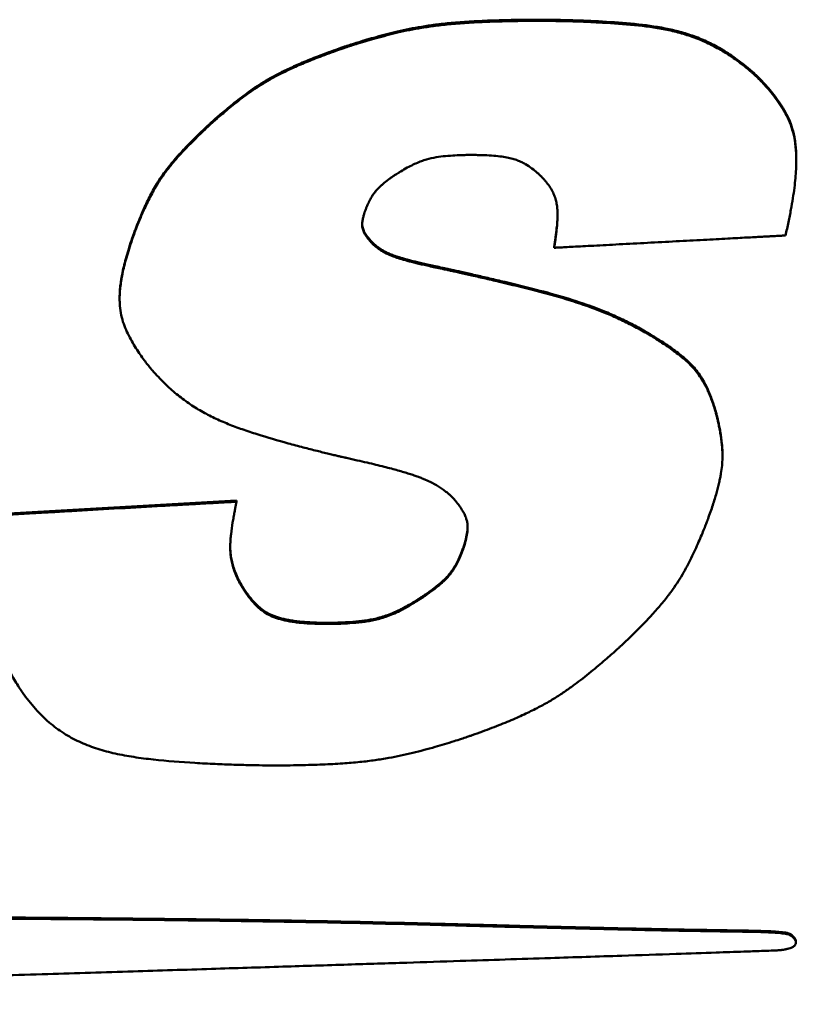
# Model space of a CAD drawing. Header units: inches. Extents: x 0.8 to 75.7, y -7.8 to 49.3.
# Tile 296 of 339: x 64.799 to 65.326, y 23.572 to 24.239. Entities that reach past the tile are written whole.
import ezdxf

# ---------------------------------------------------------------- set-up
doc = ezdxf.new("R2010")
doc.units = ezdxf.units.IN
doc.header["$MEASUREMENT"] = 0
doc.layers.add('Visible Edges(ROSSANSI)', color=7, linetype='Continuous', lineweight=50)
doc.layers.add('Visible Tangent Edges(ROSSANSI)', color=7, linetype='Continuous', lineweight=50)

msp = doc.modelspace()

# ---------------------------------------------------------------- linework, layer by layer
at = {"layer": 'Visible Edges(ROSSANSI)'}
for p, q in [((65.29535, 24.20408), (65.29535, 24.2033)), ((65.32564, 24.14434), (65.32564, 24.14356)), ((65.03741, 24.08874), (65.03741, 24.08797)), ((65.16146, 24.08508), (65.16146, 24.0843)), ((64.86682, 24.05037), (64.86682, 24.04959)), ((65.27559, 23.94408), (65.27559, 23.9433)), ((64.78757, 23.904), (64.94612, 23.91299)), ((64.94612, 23.91299), (64.94612, 23.91221)), ((64.94729, 23.85973), (64.94729, 23.85895)), ((65.31927, 23.61998), (65.31927, 23.6192)), ((65.32536, 23.61415), (65.32536, 23.61337))]:
    msp.add_line(p, q, dxfattribs=at)
for points, knots in [([(65.01678, 24.21973), (65.01705, 24.21982), (65.0181, 24.22019), (65.02037, 24.22095), (65.02396, 24.22213), (65.03086, 24.22431), (65.0414, 24.22741), (65.05576, 24.23113), (65.06922, 24.23388), (65.08132, 24.23563), (65.09205, 24.23679), (65.10439, 24.23771), (65.1187, 24.23838), (65.13533, 24.23879), (65.14773, 24.23889), (65.15603, 24.23886), (65.16009, 24.23882), (65.16641, 24.23872), (65.17452, 24.23851), (65.18399, 24.23817), (65.19799, 24.23749), (65.21573, 24.23621), (65.23328, 24.23393), (65.24669, 24.23084), (65.25649, 24.22774), (65.26621, 24.22367), (65.27594, 24.21844), (65.28581, 24.21193), (65.29207, 24.20678), (65.29535, 24.20408)], [0, 0, 0, 0, 0.00222, 0.0085271, 0.0183926, 0.0312895, 0.064078, 0.1027258, 0.1449733, 0.1689678, 0.1960796, 0.2272227, 0.2633114, 0.3052566, 0.3539654, 0.3577906, 0.3684965, 0.3849297, 0.4059383, 0.4303728, 0.4570866, 0.5127911, 0.5659822, 0.5918785, 0.6179587, 0.6448261, 0.6731585, 0.7036797, 0.7371276, 0.7371276, 0.7371276, 0.7371276]), ([(65.29535, 24.2033), (65.29207, 24.206), (65.28581, 24.21115), (65.27594, 24.21766), (65.26621, 24.22289), (65.25649, 24.22696), (65.24669, 24.23006), (65.23328, 24.23315), (65.21573, 24.23543), (65.19799, 24.23671), (65.18399, 24.23739), (65.17452, 24.23773), (65.16641, 24.23794), (65.16009, 24.23804), (65.15603, 24.23808), (65.14773, 24.23811), (65.13533, 24.23801), (65.1187, 24.2376), (65.10439, 24.23693), (65.09205, 24.23601), (65.08132, 24.23485), (65.06922, 24.2331), (65.05576, 24.23035), (65.0414, 24.22663), (65.03086, 24.22353), (65.02396, 24.22135), (65.02037, 24.22017), (65.0181, 24.21941), (65.01705, 24.21904), (65.01678, 24.21895)], [-0.7371276, -0.7371276, -0.7371276, -0.7371276, -0.7036797, -0.6731585, -0.6448261, -0.6179587, -0.5918785, -0.5659822, -0.5127911, -0.4570866, -0.4303728, -0.4059383, -0.3849297, -0.3684965, -0.3577906, -0.3539654, -0.3052566, -0.2633114, -0.2272227, -0.1960796, -0.1689678, -0.1449733, -0.1027258, -0.064078, -0.0312895, -0.0183926, -0.0085271, -0.00222, 0, 0, 0, 0]), ([(64.92667, 24.16714), (64.92672, 24.16718), (64.92689, 24.16734), (64.92729, 24.16771), (64.92794, 24.1683), (64.92924, 24.16949), (64.93139, 24.17141), (64.9345, 24.17413), (64.93825, 24.17733), (64.9441, 24.18216), (64.95044, 24.18712), (64.95727, 24.19202), (64.96287, 24.1957), (64.96909, 24.19939), (64.97615, 24.20314), (64.9827, 24.20626), (64.98852, 24.20884), (64.99338, 24.21089), (64.99863, 24.213), (65.00428, 24.21518), (65.01037, 24.21745), (65.01459, 24.21895), (65.01678, 24.21973)], [0, 0, 0, 0, 0.0004954, 0.0019398, 0.0042707, 0.0074257, 0.0159577, 0.0270374, 0.0401676, 0.0548533, 0.0869258, 0.1035214, 0.1207984, 0.1393648, 0.1598465, 0.1828794, 0.1955528, 0.2091034, 0.2236108, 0.2391541, 0.2558122, 0.2736639, 0.2736639, 0.2736639, 0.2736639]), ([(65.01678, 24.21895), (65.01459, 24.21817), (65.01037, 24.21667), (65.00428, 24.2144), (64.99863, 24.21222), (64.99338, 24.21011), (64.98852, 24.20806), (64.9827, 24.20548), (64.97615, 24.20236), (64.96909, 24.19861), (64.96287, 24.19492), (64.95727, 24.19124), (64.95044, 24.18634), (64.9441, 24.18138), (64.93825, 24.17655), (64.9345, 24.17335), (64.93139, 24.17063), (64.92924, 24.16871), (64.92794, 24.16752), (64.92729, 24.16693), (64.92689, 24.16657), (64.92672, 24.1664), (64.92667, 24.16636)], [-0.2736639, -0.2736639, -0.2736639, -0.2736639, -0.2558122, -0.2391541, -0.2236108, -0.2091034, -0.1955528, -0.1828794, -0.1598465, -0.1393648, -0.1207984, -0.1035214, -0.0869258, -0.0548533, -0.0401676, -0.0270374, -0.0159577, -0.0074257, -0.0042707, -0.0019398, -0.0004954, 0, 0, 0, 0]), ([(65.29535, 24.20408), (65.2954, 24.20404), (65.2956, 24.20387), (65.29636, 24.20319), (65.2979, 24.20176), (65.30033, 24.1994), (65.30339, 24.19623), (65.30685, 24.19236), (65.31052, 24.18788), (65.31417, 24.18289), (65.31762, 24.17746), (65.32069, 24.17154), (65.32317, 24.1649), (65.32455, 24.15874), (65.32526, 24.15327), (65.32558, 24.14884), (65.32564, 24.14582), (65.32564, 24.14434)], [0, 0, 0, 0, 0.0005374, 0.0021014, 0.0080224, 0.0171944, 0.0290586, 0.043069, 0.0586985, 0.0754456, 0.0928471, 0.1106916, 0.1296659, 0.1508132, 0.1625631, 0.1752897, 0.1875364, 0.1875364, 0.1875364, 0.1875364]), ([(65.31833, 24.09263), (65.31901, 24.09566), (65.32032, 24.10149), (65.32199, 24.10991), (65.32333, 24.11766), (65.32435, 24.12479), (65.32508, 24.13133), (65.32551, 24.13733), (65.32568, 24.14282), (65.32559, 24.14786), (65.32526, 24.15249), (65.32455, 24.15796), (65.32317, 24.16412), (65.32069, 24.17076), (65.31762, 24.17668), (65.31417, 24.18211), (65.31052, 24.1871), (65.30685, 24.19158), (65.30339, 24.19545), (65.30033, 24.19862), (65.2979, 24.20098), (65.29636, 24.20241), (65.2956, 24.20309), (65.2954, 24.20326), (65.29535, 24.2033)], [-0.3294878, -0.3294878, -0.3294878, -0.3294878, -0.3038266, -0.2802596, -0.2586545, -0.2388773, -0.2207918, -0.2042597, -0.1891401, -0.1752897, -0.1625631, -0.1508132, -0.1296659, -0.1106916, -0.0928471, -0.0754456, -0.0586985, -0.043069, -0.0290586, -0.0171944, -0.0080224, -0.0021014, -0.0005374, 0, 0, 0, 0]), ([(64.87723, 24.09607), (64.87725, 24.09612), (64.87732, 24.09631), (64.87759, 24.09702), (64.87816, 24.09851), (64.87911, 24.10093), (64.88039, 24.10406), (64.88197, 24.10777), (64.88451, 24.11345), (64.88739, 24.11939), (64.89071, 24.12546), (64.89358, 24.13019), (64.89697, 24.13514), (64.90102, 24.14043), (64.90494, 24.14507), (64.90853, 24.14904), (64.91156, 24.15229), (64.91489, 24.15571), (64.91851, 24.15934), (64.92246, 24.16318), (64.92524, 24.16579), (64.92667, 24.16714)], [0, 0, 0, 0, 0.0004186, 0.0016394, 0.0062774, 0.0134949, 0.0228737, 0.0339971, 0.0464508, 0.0737051, 0.0878505, 0.1026241, 0.1185641, 0.1362257, 0.1561732, 0.1671819, 0.1789744, 0.1916211, 0.2051924, 0.2197579, 0.2353874, 0.2353874, 0.2353874, 0.2353874]), ([(64.92667, 24.16636), (64.92524, 24.16501), (64.92246, 24.1624), (64.91851, 24.15856), (64.91489, 24.15493), (64.91156, 24.15151), (64.90853, 24.14826), (64.90494, 24.14429), (64.90102, 24.13965), (64.89697, 24.13436), (64.89358, 24.12941), (64.89071, 24.12468), (64.88739, 24.11861), (64.88451, 24.11267), (64.88197, 24.10699), (64.88039, 24.10328), (64.87911, 24.10015), (64.87816, 24.09773), (64.87759, 24.09624), (64.87732, 24.09553), (64.87725, 24.09534), (64.87723, 24.09529)], [-0.2353874, -0.2353874, -0.2353874, -0.2353874, -0.2197579, -0.2051924, -0.1916211, -0.1789744, -0.1671819, -0.1561732, -0.1362257, -0.1185641, -0.1026241, -0.0878505, -0.0737051, -0.0464508, -0.0339971, -0.0228737, -0.0134949, -0.0062774, -0.0016394, -0.0004186, 0, 0, 0, 0]), ([(65.05743, 24.13606), (65.05889, 24.13692), (65.06166, 24.13855), (65.06574, 24.14064), (65.06953, 24.14231), (65.07412, 24.14401), (65.07965, 24.14545), (65.08621, 24.14635), (65.09247, 24.14684), (65.09737, 24.14707), (65.10072, 24.14717), (65.10252, 24.1472), (65.10367, 24.14722), (65.1056, 24.14722), (65.1084, 24.1472), (65.1133, 24.14709), (65.11871, 24.14684), (65.12441, 24.14632), (65.12918, 24.1456), (65.13317, 24.1447), (65.13653, 24.14362), (65.13942, 24.14239), (65.14273, 24.1406), (65.14627, 24.13824), (65.14929, 24.13581), (65.1512, 24.13411), (65.15218, 24.13319), (65.15279, 24.13259), (65.15306, 24.13231), (65.15314, 24.13224)], [-0.2610201, -0.2610201, -0.2610201, -0.2610201, -0.2478056, -0.2360298, -0.2254446, -0.2158, -0.1983615, -0.1818525, -0.1653107, -0.1504802, -0.1444641, -0.1397876, -0.1367567, -0.1356782, -0.1251303, -0.1154196, -0.0983021, -0.0839012, -0.0717836, -0.0615071, -0.0526242, -0.0446951, -0.0373067, -0.0233738, -0.0114787, -0.0067674, -0.0031468, -0.0008217, 0, 0, 0, 0]), ([(65.03315, 24.10894), (65.03339, 24.10958), (65.03385, 24.11083), (65.03459, 24.11262), (65.03533, 24.11429), (65.0363, 24.1163), (65.03754, 24.11856), (65.03912, 24.12099), (65.04077, 24.1231), (65.04249, 24.12497), (65.04428, 24.12667), (65.04678, 24.12876), (65.04936, 24.1307), (65.05191, 24.13248), (65.05362, 24.13364), (65.0551, 24.1346), (65.05614, 24.13526), (65.05679, 24.13567), (65.05711, 24.13587), (65.05732, 24.13599), (65.05741, 24.13605), (65.05743, 24.13606)], [-0.09937723, -0.09937723, -0.09937723, -0.09937723, -0.09374814, -0.08846571, -0.08350329, -0.07883393, -0.07026667, -0.06254341, -0.05544587, -0.04876306, -0.04229798, -0.03587215, -0.02300995, -0.01696617, -0.01149126, -0.00682038, -0.00318995, -0.001839, -0.00083719, -0.00021426, 0, 0, 0, 0]), ([(65.15314, 24.13224), (65.1537, 24.13162), (65.1548, 24.13044), (65.15675, 24.12808), (65.15881, 24.12521), (65.16074, 24.12177), (65.16212, 24.11839), (65.16303, 24.11503), (65.16355, 24.11166), (65.16375, 24.10824), (65.16371, 24.10353), (65.16337, 24.09882), (65.16289, 24.09423), (65.1625, 24.09113), (65.16217, 24.0888), (65.16193, 24.0872), (65.16178, 24.08623), (65.16166, 24.08545), (65.16156, 24.08487), (65.1615, 24.08451), (65.16147, 24.08434), (65.16146, 24.0843)], [-0.1394473, -0.1394473, -0.1394473, -0.1394473, -0.1327961, -0.1265197, -0.1149395, -0.1043858, -0.0945407, -0.085103, -0.0758053, -0.0664252, -0.0567868, -0.0368877, -0.027339, -0.0186011, -0.011085, -0.007914, -0.0052033, -0.0030047, -0.00137, -0.0003512, 0, 0, 0, 0]), ([(65.03741, 24.08797), (65.03708, 24.08834), (65.03643, 24.08906), (65.03553, 24.09014), (65.03474, 24.09116), (65.03404, 24.09213), (65.03344, 24.09305), (65.03293, 24.09394), (65.0325, 24.09478), (65.03204, 24.09583), (65.03162, 24.09709), (65.03136, 24.09856), (65.03129, 24.09998), (65.03137, 24.10137), (65.03155, 24.10274), (65.0318, 24.10408), (65.03208, 24.10534), (65.03238, 24.10648), (65.03266, 24.10744), (65.03287, 24.10811), (65.03301, 24.10853), (65.03308, 24.10874), (65.03313, 24.10886), (65.03315, 24.10892), (65.03315, 24.10894)], [-0.06261356, -0.06261356, -0.06261356, -0.06261356, -0.05857807, -0.05484495, -0.05139216, -0.04819716, -0.04523685, -0.04248765, -0.03992548, -0.03752598, -0.03311942, -0.02907513, -0.02521944, -0.02140711, -0.01756068, -0.01376982, -0.01016933, -0.00689886, -0.00410116, -0.00192109, -0.00110833, -0.00050492, -0.00012932, 0, 0, 0, 0]), ([(65.16146, 24.08508), (65.16147, 24.08512), (65.1615, 24.08529), (65.16156, 24.08565), (65.16166, 24.08623), (65.16178, 24.08701), (65.16193, 24.08798), (65.16217, 24.08958), (65.1625, 24.09191), (65.16289, 24.09501), (65.16337, 24.0996), (65.16367, 24.10372), (65.16372, 24.10669), (65.16373, 24.10725)], [0, 0, 0, 0, 0.00035116, 0.00137003, 0.0030047, 0.00520329, 0.00791397, 0.01108498, 0.01860114, 0.02733904, 0.03688772, 0.05678676, 0.06146104, 0.06146104, 0.06146104, 0.06146104]), ([(65.03132, 24.10029), (65.03133, 24.09998), (65.03139, 24.09918), (65.03162, 24.09787), (65.03204, 24.09661), (65.0325, 24.09556), (65.03293, 24.09472), (65.03344, 24.09383), (65.03404, 24.09291), (65.03474, 24.09194), (65.03553, 24.09092), (65.03643, 24.08984), (65.03708, 24.08912), (65.03741, 24.08874)], [0.02651484, 0.02651484, 0.02651484, 0.02651484, 0.02907513, 0.03311942, 0.03752598, 0.03992548, 0.04248765, 0.04523685, 0.04819716, 0.05139216, 0.05484495, 0.05857807, 0.06261356, 0.06261356, 0.06261356, 0.06261356]), ([(64.87723, 24.09529), (64.87641, 24.09299), (64.87484, 24.08858), (64.87277, 24.08217), (64.87103, 24.07622), (64.86962, 24.07071), (64.86851, 24.0656), (64.86769, 24.06086), (64.86714, 24.05647), (64.86685, 24.05239), (64.86679, 24.04859), (64.86701, 24.044), (64.86778, 24.0387), (64.86945, 24.03282), (64.87169, 24.0274), (64.87428, 24.02228), (64.87709, 24.01746), (64.87995, 24.01306), (64.88268, 24.00918), (64.88511, 24.00596), (64.88705, 24.00352), (64.88828, 24.00203), (64.88889, 24.00132), (64.88905, 24.00113), (64.8891, 24.00109)], [-0.2773379, -0.2773379, -0.2773379, -0.2773379, -0.2573401, -0.238917, -0.221964, -0.206375, -0.192042, -0.1788548, -0.1667011, -0.1554668, -0.1450363, -0.1352937, -0.1174219, -0.1009634, -0.085141, -0.0694764, -0.0542406, -0.0399109, -0.0269911, -0.0160025, -0.0074786, -0.0019617, -0.000502, 0, 0, 0, 0]), ([(64.86682, 24.05037), (64.86682, 24.05127), (64.86687, 24.05353), (64.86714, 24.05725), (64.86769, 24.06164), (64.86851, 24.06638), (64.86962, 24.07149), (64.87103, 24.077), (64.87277, 24.08295), (64.87484, 24.08936), (64.87641, 24.09377), (64.87723, 24.09607)], [0.1480299, 0.1480299, 0.1480299, 0.1480299, 0.1554668, 0.1667011, 0.1788548, 0.192042, 0.206375, 0.221964, 0.238917, 0.2573401, 0.2773379, 0.2773379, 0.2773379, 0.2773379]), ([(65.16146, 24.0843), (65.16176, 24.08432), (65.16291, 24.08438), (65.16541, 24.08451), (65.1694, 24.08472), (65.17471, 24.08501), (65.18118, 24.08535), (65.18862, 24.08574), (65.19686, 24.08618), (65.20896, 24.08682), (65.22481, 24.08766), (65.24388, 24.08868), (65.25944, 24.0895), (65.27108, 24.09012), (65.27882, 24.09053), (65.28573, 24.0909), (65.29179, 24.09122), (65.29704, 24.0915), (65.30155, 24.09174), (65.30537, 24.09194), (65.30856, 24.09211), (65.31118, 24.09225), (65.31368, 24.09238), (65.3158, 24.09249), (65.31743, 24.09258), (65.31812, 24.09262), (65.31833, 24.09263)], [-0.3990966, -0.3990966, -0.3990966, -0.3990966, -0.3968312, -0.3903273, -0.3800235, -0.3663582, -0.3497697, -0.3306967, -0.3095775, -0.2868507, -0.2383277, -0.1886355, -0.1412817, -0.1195779, -0.0997741, -0.0822114, -0.0668409, -0.0535165, -0.0420922, -0.0324217, -0.0243589, -0.0177577, -0.0124718, -0.0052615, -0.001559, 0, 0, 0, 0]), ([(65.03741, 24.08874), (65.03745, 24.0887), (65.03762, 24.08851), (65.03799, 24.08811), (65.03861, 24.08749), (65.03948, 24.08668), (65.04061, 24.08572), (65.04198, 24.08466), (65.04361, 24.08353), (65.0455, 24.08236), (65.04771, 24.08117), (65.04983, 24.08021), (65.05179, 24.07943), (65.05351, 24.0788), (65.05543, 24.07815), (65.05758, 24.07748), (65.05998, 24.07678), (65.06265, 24.07604), (65.06562, 24.07527), (65.06892, 24.07446), (65.07256, 24.07361), (65.07657, 24.0727), (65.08097, 24.07175), (65.08404, 24.07111), (65.08564, 24.07077)], [0, 0, 0, 0, 0.0005099, 0.0019843, 0.0043431, 0.0075106, 0.0114161, 0.0159949, 0.0211892, 0.0269495, 0.0333208, 0.0407038, 0.0449317, 0.0496012, 0.0547756, 0.0605181, 0.0668916, 0.0739587, 0.0817819, 0.0904231, 0.0999444, 0.1104074, 0.1218737, 0.1344048, 0.1344048, 0.1344048, 0.1344048]), ([(65.08564, 24.06999), (65.08404, 24.07033), (65.08097, 24.07097), (65.07657, 24.07192), (65.07256, 24.07283), (65.06892, 24.07368), (65.06562, 24.07449), (65.06265, 24.07526), (65.05998, 24.076), (65.05758, 24.0767), (65.05543, 24.07737), (65.05351, 24.07802), (65.05179, 24.07865), (65.04983, 24.07943), (65.04771, 24.08039), (65.0455, 24.08158), (65.04361, 24.08275), (65.04198, 24.08388), (65.04061, 24.08494), (65.03948, 24.0859), (65.03861, 24.08671), (65.03799, 24.08733), (65.03762, 24.08773), (65.03745, 24.08792), (65.03741, 24.08797)], [-0.1344048, -0.1344048, -0.1344048, -0.1344048, -0.1218737, -0.1104074, -0.0999444, -0.0904231, -0.0817819, -0.0739587, -0.0668916, -0.0605181, -0.0547756, -0.0496012, -0.0449317, -0.0407038, -0.0333208, -0.0269495, -0.0211892, -0.0159949, -0.0114161, -0.0075106, -0.0043431, -0.0019843, -0.0005099, 0, 0, 0, 0]), ([(65.08564, 24.07077), (65.08577, 24.07074), (65.08626, 24.07064), (65.08734, 24.07041), (65.08908, 24.07003), (65.09144, 24.06951), (65.09434, 24.06887), (65.09915, 24.0678), (65.10613, 24.06623), (65.11539, 24.06411), (65.1291, 24.06091), (65.14642, 24.05669), (65.16669, 24.05129), (65.18283, 24.04611), (65.19528, 24.04134), (65.20458, 24.03732), (65.21397, 24.0328), (65.22012, 24.0294), (65.22327, 24.02766)], [0, 0, 0, 0, 0.0009871, 0.0038518, 0.0084495, 0.0146354, 0.0222647, 0.0311929, 0.0523668, 0.0769999, 0.1039354, 0.1600901, 0.2135231, 0.2647005, 0.2902491, 0.3162255, 0.3429896, 0.3709112, 0.3709112, 0.3709112, 0.3709112]), ([(65.22327, 24.02688), (65.22012, 24.02862), (65.21397, 24.03202), (65.20458, 24.03654), (65.19528, 24.04056), (65.18283, 24.04533), (65.16669, 24.05051), (65.14642, 24.05591), (65.1291, 24.06013), (65.11539, 24.06333), (65.10613, 24.06545), (65.09915, 24.06702), (65.09434, 24.06809), (65.09144, 24.06873), (65.08908, 24.06925), (65.08734, 24.06963), (65.08626, 24.06986), (65.08577, 24.06996), (65.08564, 24.06999)], [-0.3709112, -0.3709112, -0.3709112, -0.3709112, -0.3429896, -0.3162255, -0.2902491, -0.2647005, -0.2135231, -0.1600901, -0.1039354, -0.0769999, -0.0523668, -0.0311929, -0.0222647, -0.0146354, -0.0084495, -0.0038518, -0.0009871, 0, 0, 0, 0]), ([(65.22327, 24.02766), (65.22331, 24.02764), (65.22351, 24.02753), (65.22392, 24.02729), (65.22459, 24.02689), (65.22594, 24.0261), (65.22809, 24.0248), (65.23114, 24.02291), (65.23467, 24.02064), (65.23989, 24.01714), (65.24517, 24.01332), (65.25024, 24.00917), (65.25384, 24.00581), (65.25723, 24.00208), (65.26041, 23.99785), (65.26338, 23.99298), (65.26563, 23.98842), (65.26733, 23.98438), (65.2686, 23.98101), (65.26983, 23.97739), (65.27058, 23.97487), (65.27097, 23.97357)], [0, 0, 0, 0, 0.000437, 0.001707, 0.0037484, 0.0064995, 0.013885, 0.0233731, 0.0344749, 0.0467049, 0.0726279, 0.0855104, 0.0984073, 0.11167, 0.1256989, 0.1409322, 0.1578279, 0.1670451, 0.1768502, 0.1872997, 0.198449, 0.198449, 0.198449, 0.198449]), ([(65.27097, 23.97279), (65.27058, 23.97409), (65.26983, 23.97661), (65.2686, 23.98023), (65.26733, 23.9836), (65.26563, 23.98764), (65.26338, 23.9922), (65.26041, 23.99707), (65.25723, 24.0013), (65.25384, 24.00503), (65.25024, 24.00839), (65.24517, 24.01254), (65.23989, 24.01636), (65.23467, 24.01986), (65.23114, 24.02213), (65.22809, 24.02402), (65.22594, 24.02532), (65.22459, 24.02611), (65.22392, 24.02651), (65.22351, 24.02675), (65.22331, 24.02686), (65.22327, 24.02688)], [-0.198449, -0.198449, -0.198449, -0.198449, -0.1872997, -0.1768502, -0.1670451, -0.1578279, -0.1409322, -0.1256989, -0.11167, -0.0984073, -0.0855104, -0.0726279, -0.0467049, -0.0344749, -0.0233731, -0.013885, -0.0064995, -0.0037484, -0.001707, -0.000437, 0, 0, 0, 0]), ([(64.8891, 24.00109), (64.89174, 23.99818), (64.89685, 23.99259), (64.90514, 23.98519), (64.91356, 23.97885), (64.92222, 23.97343), (64.93115, 23.96879), (64.94042, 23.96475), (64.95008, 23.96115), (64.96364, 23.95671), (64.97746, 23.95272), (64.99104, 23.94909), (65.00024, 23.94673), (65.00719, 23.94502), (65.01199, 23.94386), (65.01488, 23.94318), (65.01723, 23.94263), (65.01897, 23.94222), (65.02005, 23.94198), (65.02054, 23.94187), (65.02067, 23.94184)], [-0.379653, -0.379653, -0.379653, -0.379653, -0.3483, -0.3192329, -0.2918245, -0.2654679, -0.2395996, -0.2137162, -0.1873808, -0.1602186, -0.1040576, -0.0771075, -0.0524519, -0.0312507, -0.0223085, -0.0146657, -0.0084679, -0.0038606, -0.0009894, 0, 0, 0, 0]), ([(65.26578, 23.90056), (65.26636, 23.90217), (65.26747, 23.90526), (65.26899, 23.90978), (65.27033, 23.91399), (65.27149, 23.91792), (65.27248, 23.92159), (65.27331, 23.92502), (65.274, 23.92823), (65.27471, 23.93212), (65.27532, 23.9366), (65.27562, 23.94161), (65.27557, 23.94623), (65.27514, 23.95196), (65.27437, 23.95741), (65.27341, 23.96252), (65.27272, 23.96581), (65.27207, 23.96857), (65.27155, 23.97068), (65.2712, 23.97197), (65.27103, 23.97259), (65.27098, 23.97275), (65.27097, 23.97279)], [-0.2033767, -0.2033767, -0.2033767, -0.2033767, -0.1893714, -0.1763631, -0.1642869, -0.1530776, -0.1426697, -0.132997, -0.1239931, -0.1155914, -0.1003287, -0.0866747, -0.0741081, -0.0621313, -0.0391305, -0.0286355, -0.0192654, -0.0113663, -0.0052875, -0.001381, -0.0003526, 0, 0, 0, 0]), ([(65.27097, 23.97357), (65.27098, 23.97353), (65.27103, 23.97337), (65.2712, 23.97275), (65.27155, 23.97146), (65.27207, 23.96935), (65.27272, 23.96659), (65.27341, 23.9633), (65.27437, 23.95819), (65.27514, 23.95274), (65.27553, 23.94752), (65.27559, 23.94508), (65.27559, 23.94408)], [0, 0, 0, 0, 0.00035264, 0.00138098, 0.00528755, 0.01136626, 0.01926538, 0.02863554, 0.03913051, 0.06213127, 0.07410809, 0.08238096, 0.08238096, 0.08238096, 0.08238096]), ([(65.02067, 23.94184), (65.02309, 23.9413), (65.02773, 23.94028), (65.03438, 23.93875), (65.04044, 23.9373), (65.04594, 23.93594), (65.05093, 23.93465), (65.05542, 23.93343), (65.05947, 23.93226), (65.06311, 23.93115), (65.06637, 23.93009), (65.06928, 23.92906), (65.07189, 23.92807), (65.07487, 23.92684), (65.07811, 23.92534), (65.08149, 23.92348), (65.08439, 23.92165), (65.08689, 23.91989), (65.08901, 23.91824), (65.09075, 23.91675), (65.0921, 23.91549), (65.09307, 23.91452), (65.09365, 23.91391), (65.0939, 23.91362), (65.09397, 23.91354)], [-0.2052004, -0.2052004, -0.2052004, -0.2052004, -0.1862153, -0.1688368, -0.1529721, -0.1385279, -0.1254111, -0.1135281, -0.1027849, -0.0930873, -0.0843405, -0.0764495, -0.0693189, -0.062853, -0.0515345, -0.0417353, -0.0328516, -0.0248226, -0.0177317, -0.0116741, -0.0067548, -0.0030877, -0.0007938, 0, 0, 0, 0]), ([(64.94612, 23.91221), (64.94597, 23.9122), (64.94538, 23.91217), (64.94407, 23.9121), (64.94195, 23.91198), (64.93908, 23.91181), (64.93551, 23.91161), (64.9313, 23.91137), (64.92651, 23.9111), (64.91913, 23.91068), (64.90888, 23.9101), (64.89072, 23.90907), (64.86685, 23.90772), (64.84298, 23.90636), (64.82481, 23.90533), (64.81457, 23.90475), (64.80719, 23.90434), (64.8024, 23.90406), (64.79819, 23.90382), (64.79462, 23.90362), (64.79174, 23.90346), (64.78962, 23.90334), (64.78832, 23.90327), (64.78772, 23.90323), (64.78757, 23.90322)], [-0.4034755, -0.4034755, -0.4034755, -0.4034755, -0.4023181, -0.3989443, -0.3935019, -0.3861387, -0.3770023, -0.3662407, -0.3540015, -0.3404325, -0.309896, -0.2758133, -0.2017378, -0.1276622, -0.0935795, -0.063043, -0.049474, -0.0372348, -0.0264732, -0.0173368, -0.0099736, -0.0045312, -0.0011574, 0, 0, 0, 0]), ([(64.94729, 23.85895), (64.94662, 23.86042), (64.94532, 23.86323), (64.94385, 23.86744), (64.9428, 23.87144), (64.94214, 23.8753), (64.94182, 23.87907), (64.94179, 23.88279), (64.94199, 23.88653), (64.9425, 23.89163), (64.94323, 23.89671), (64.94406, 23.90164), (64.94466, 23.90495), (64.94514, 23.90743), (64.94548, 23.90914), (64.94569, 23.91017), (64.94586, 23.911), (64.94599, 23.91161), (64.94607, 23.91199), (64.94611, 23.91217), (64.94612, 23.91221)], [-0.1497564, -0.1497564, -0.1497564, -0.1497564, -0.1365716, -0.1244728, -0.113207, -0.1025255, -0.0921916, -0.0819876, -0.0717186, -0.0612125, -0.0396452, -0.0293444, -0.0199416, -0.0118707, -0.0084706, -0.0055665, -0.0032129, -0.0014643, -0.0003752, 0, 0, 0, 0]), ([(65.09397, 23.91354), (65.09446, 23.91294), (65.09543, 23.91177), (65.09675, 23.91004), (65.09791, 23.9084), (65.09893, 23.90683), (65.09981, 23.90534), (65.10056, 23.90392), (65.10118, 23.90256), (65.10184, 23.90086), (65.10242, 23.89882), (65.10276, 23.89645), (65.10281, 23.89415), (65.10257, 23.89115), (65.10205, 23.88823), (65.1014, 23.88544), (65.1009, 23.88359), (65.10044, 23.88202), (65.10009, 23.88093), (65.09987, 23.88025), (65.09975, 23.87991), (65.09968, 23.87971), (65.09964, 23.87961), (65.09963, 23.87959)], [-0.1002653, -0.1002653, -0.1002653, -0.1002653, -0.0939806, -0.0881544, -0.0827526, -0.0777402, -0.0730818, -0.0687409, -0.0646805, -0.0608632, -0.0538124, -0.0472957, -0.0410506, -0.0348567, -0.0224289, -0.0165644, -0.0112369, -0.0066796, -0.0031287, -0.0018049, -0.0008222, -0.0002106, 0, 0, 0, 0]), ([(64.78757, 23.90322), (64.78679, 23.90026), (64.78527, 23.89455), (64.7833, 23.88627), (64.78166, 23.87859), (64.78033, 23.87147), (64.77932, 23.86488), (64.77858, 23.85876), (64.77813, 23.85309), (64.77792, 23.84782), (64.77796, 23.84291), (64.77829, 23.83698), (64.7792, 23.83015), (64.78105, 23.82256), (64.78348, 23.81553), (64.78626, 23.80889), (64.78927, 23.80265), (64.79231, 23.79693), (64.79521, 23.7919), (64.79778, 23.78772), (64.79983, 23.78455), (64.80114, 23.78262), (64.80178, 23.78169), (64.80195, 23.78145), (64.802, 23.78139)], [-0.351136, -0.351136, -0.351136, -0.351136, -0.3258751, -0.3025345, -0.2809891, -0.2611127, -0.2427773, -0.2258533, -0.2102096, -0.1957138, -0.1822323, -0.1696315, -0.1465483, -0.1254265, -0.1053165, -0.0855936, -0.0665705, -0.0488112, -0.0329028, -0.0194489, -0.0090641, -0.0023715, -0.0006061, 0, 0, 0, 0]), ([(65.20621, 23.81402), (65.20792, 23.81562), (65.21121, 23.81871), (65.21591, 23.82327), (65.22023, 23.82758), (65.22419, 23.83167), (65.22782, 23.83555), (65.2321, 23.84033), (65.2368, 23.84592), (65.24166, 23.85233), (65.24574, 23.85836), (65.24923, 23.86415), (65.25326, 23.87163), (65.2568, 23.87897), (65.25992, 23.88601), (65.26187, 23.89061), (65.26346, 23.89451), (65.26452, 23.89723), (65.26517, 23.89892), (65.26548, 23.89975), (65.26567, 23.90026), (65.26576, 23.9005), (65.26578, 23.90056)], [-0.2858211, -0.2858211, -0.2858211, -0.2858211, -0.2672701, -0.2499583, -0.2338036, -0.2187233, -0.2046346, -0.1914544, -0.1674868, -0.1461503, -0.1267799, -0.1087227, -0.0913476, -0.0577031, -0.0422735, -0.0284667, -0.0168078, -0.007824, -0.0045006, -0.0020445, -0.0005222, 0, 0, 0, 0]), ([(65.09963, 23.88037), (65.09964, 23.88039), (65.09968, 23.88049), (65.09975, 23.88069), (65.09987, 23.88103), (65.10009, 23.88171), (65.10044, 23.8828), (65.1009, 23.88437), (65.1014, 23.88622), (65.10205, 23.88901), (65.10257, 23.89193), (65.10276, 23.89427), (65.10278, 23.8951), (65.10278, 23.89519)], [0, 0, 0, 0, 0.00021058, 0.00082225, 0.00180495, 0.00312868, 0.00667964, 0.01123695, 0.01656444, 0.02242889, 0.0348567, 0.04105057, 0.04178706, 0.04178706, 0.04178706, 0.04178706]), ([(64.94181, 23.88188), (64.94182, 23.88121), (64.94187, 23.87929), (64.94214, 23.87608), (64.9428, 23.87222), (64.94385, 23.86822), (64.94532, 23.86401), (64.94662, 23.8612), (64.94729, 23.85973)], [0.08662386, 0.08662386, 0.08662386, 0.08662386, 0.09219164, 0.10252548, 0.11320696, 0.12447279, 0.13657161, 0.14975642, 0.14975642, 0.14975642, 0.14975642]), ([(65.06794, 23.84525), (65.06798, 23.84527), (65.0681, 23.84535), (65.06836, 23.84551), (65.06879, 23.84579), (65.06965, 23.84633), (65.07102, 23.84723), (65.07297, 23.84853), (65.07523, 23.85008), (65.07859, 23.85247), (65.08198, 23.85504), (65.08527, 23.85781), (65.08763, 23.86002), (65.08987, 23.86244), (65.09201, 23.86516), (65.09406, 23.86825), (65.09565, 23.87112), (65.09689, 23.87365), (65.09783, 23.87575), (65.09875, 23.878), (65.09934, 23.87956), (65.09963, 23.88037)], [0, 0, 0, 0, 0.0002854, 0.0011151, 0.0024489, 0.004247, 0.0090766, 0.015285, 0.0225547, 0.0305693, 0.0475786, 0.0560394, 0.0645089, 0.0732033, 0.0823621, 0.0922437, 0.1031168, 0.1090109, 0.1152547, 0.1218817, 0.1289249, 0.1289249, 0.1289249, 0.1289249]), ([(65.09963, 23.87959), (65.09934, 23.87878), (65.09875, 23.87722), (65.09783, 23.87497), (65.09689, 23.87287), (65.09565, 23.87034), (65.09406, 23.86747), (65.09201, 23.86438), (65.08987, 23.86166), (65.08763, 23.85924), (65.08527, 23.85703), (65.08198, 23.85426), (65.07859, 23.85169), (65.07523, 23.8493), (65.07297, 23.84775), (65.07102, 23.84645), (65.06965, 23.84556), (65.06879, 23.84501), (65.06836, 23.84473), (65.0681, 23.84457), (65.06798, 23.84449), (65.06794, 23.84447)], [-0.1289249, -0.1289249, -0.1289249, -0.1289249, -0.1218817, -0.1152547, -0.1090109, -0.1031168, -0.0922437, -0.0823621, -0.0732033, -0.0645089, -0.0560394, -0.0475786, -0.0305693, -0.0225547, -0.015285, -0.0090766, -0.004247, -0.0024489, -0.0011151, -0.0002854, 0, 0, 0, 0]), ([(64.94729, 23.85973), (64.94731, 23.85969), (64.94739, 23.85955), (64.94767, 23.85899), (64.94828, 23.85785), (64.9493, 23.85603), (64.95071, 23.85372), (64.95246, 23.85106), (64.95454, 23.8482), (64.95692, 23.84526), (64.95958, 23.8424), (64.96258, 23.83969), (64.9661, 23.83724), (64.96951, 23.83551), (64.97262, 23.8343), (64.97527, 23.83345), (64.9782, 23.83269), (64.98144, 23.83201), (64.98501, 23.83143), (64.98893, 23.83095), (64.99324, 23.83058), (64.99796, 23.8303), (65.00312, 23.83013), (65.00671, 23.83011), (65.00858, 23.8301)], [0, 0, 0, 0, 0.0003418, 0.001335, 0.0050816, 0.0108558, 0.0182789, 0.0269803, 0.0366, 0.0467947, 0.0572454, 0.0677813, 0.0787537, 0.0907472, 0.0973398, 0.1044443, 0.1121494, 0.1205427, 0.1297102, 0.1397358, 0.1507015, 0.1626875, 0.175772, 0.1900319, 0.1900319, 0.1900319, 0.1900319]), ([(65.00858, 23.82932), (65.00671, 23.82933), (65.00312, 23.82935), (64.99796, 23.82952), (64.99324, 23.8298), (64.98893, 23.83017), (64.98501, 23.83065), (64.98144, 23.83123), (64.9782, 23.83191), (64.97527, 23.83267), (64.97262, 23.83352), (64.96951, 23.83473), (64.9661, 23.83646), (64.96258, 23.83891), (64.95958, 23.84162), (64.95692, 23.84448), (64.95454, 23.84742), (64.95246, 23.85028), (64.95071, 23.85294), (64.9493, 23.85525), (64.94828, 23.85707), (64.94767, 23.85821), (64.94739, 23.85877), (64.94731, 23.85891), (64.94729, 23.85895)], [-0.1900319, -0.1900319, -0.1900319, -0.1900319, -0.175772, -0.1626875, -0.1507015, -0.1397358, -0.1297102, -0.1205427, -0.1121494, -0.1044443, -0.0973398, -0.0907472, -0.0787537, -0.0677813, -0.0572454, -0.0467947, -0.0366, -0.0269803, -0.0182789, -0.0108558, -0.0050816, -0.001335, -0.0003418, 0, 0, 0, 0]), ([(65.00858, 23.8301), (65.00862, 23.8301), (65.0088, 23.8301), (65.00918, 23.83011), (65.0098, 23.83011), (65.01104, 23.83013), (65.01305, 23.83017), (65.01592, 23.83026), (65.01929, 23.83041), (65.02438, 23.83071), (65.02967, 23.83117), (65.03503, 23.83188), (65.03908, 23.83262), (65.04323, 23.83363), (65.04755, 23.83499), (65.05212, 23.83677), (65.0561, 23.83862), (65.05947, 23.84034), (65.06219, 23.84183), (65.06503, 23.84347), (65.06695, 23.84465), (65.06794, 23.84525)], [0, 0, 0, 0, 0.0003389, 0.0013245, 0.0029103, 0.0050497, 0.0108038, 0.0182159, 0.026916, 0.0365358, 0.0570728, 0.0673739, 0.0777734, 0.0885572, 0.1000348, 0.1125327, 0.1263867, 0.1339284, 0.1419355, 0.1504494, 0.1595114, 0.1595114, 0.1595114, 0.1595114]), ([(65.06794, 23.84447), (65.06695, 23.84387), (65.06503, 23.84269), (65.06219, 23.84105), (65.05947, 23.83956), (65.0561, 23.83784), (65.05212, 23.83599), (65.04755, 23.83421), (65.04323, 23.83285), (65.03908, 23.83184), (65.03503, 23.8311), (65.02967, 23.83039), (65.02438, 23.82993), (65.01929, 23.82963), (65.01592, 23.82948), (65.01305, 23.82939), (65.01104, 23.82935), (65.0098, 23.82933), (65.00918, 23.82933), (65.0088, 23.82932), (65.00862, 23.82932), (65.00858, 23.82932)], [-0.1595114, -0.1595114, -0.1595114, -0.1595114, -0.1504494, -0.1419355, -0.1339284, -0.1263867, -0.1125327, -0.1000348, -0.0885572, -0.0777734, -0.0673739, -0.0570728, -0.0365358, -0.026916, -0.0182159, -0.0108038, -0.0050497, -0.0029103, -0.0013245, -0.0003389, 0, 0, 0, 0]), ([(65.10582, 23.75393), (65.10815, 23.75476), (65.11266, 23.75637), (65.11917, 23.75882), (65.12523, 23.76119), (65.13087, 23.7635), (65.13612, 23.76576), (65.14245, 23.76862), (65.14963, 23.77212), (65.15741, 23.77636), (65.16434, 23.78058), (65.17066, 23.78483), (65.17848, 23.79054), (65.18579, 23.79633), (65.19259, 23.802), (65.19697, 23.80576), (65.20064, 23.80897), (65.20316, 23.81123), (65.20471, 23.81264), (65.20547, 23.81334), (65.20594, 23.81377), (65.20616, 23.81397), (65.20621, 23.81402)], [-0.3071237, -0.3071237, -0.3071237, -0.3071237, -0.288072, -0.270237, -0.2535363, -0.2378867, -0.2232049, -0.2094074, -0.1841314, -0.1613869, -0.1405085, -0.1208443, -0.1017628, -0.064512, -0.0473307, -0.0319133, -0.0188644, -0.0087904, -0.0050589, -0.0022992, -0.0005875, 0, 0, 0, 0]), ([(64.802, 23.78139), (64.80485, 23.77768), (64.81029, 23.77059), (64.81984, 23.76158), (64.82992, 23.75435), (64.84063, 23.74873), (64.85196, 23.74447), (64.86393, 23.74132), (64.87658, 23.73903), (64.8946, 23.73677), (64.91303, 23.73536), (64.9312, 23.73442), (64.94359, 23.73395), (64.95427, 23.73367), (64.96262, 23.73352), (64.96782, 23.73347), (64.97035, 23.73346), (64.97699, 23.73345), (64.9883, 23.73355), (65.00392, 23.73398), (65.0175, 23.73471), (65.02933, 23.73569), (65.03975, 23.73693), (65.05175, 23.73882), (65.06534, 23.74177), (65.08005, 23.74574), (65.091, 23.74904), (65.09822, 23.75136), (65.10202, 23.75262), (65.10442, 23.75344), (65.10553, 23.75382), (65.10582, 23.75393)], [-0.8199046, -0.8199046, -0.8199046, -0.8199046, -0.782345, -0.7481428, -0.7161476, -0.6852574, -0.6545053, -0.6231196, -0.5905349, -0.5563619, -0.4845715, -0.4497413, -0.417706, -0.3900387, -0.3683173, -0.3541231, -0.3503434, -0.3490395, -0.3035941, -0.2641618, -0.2299124, -0.2000116, -0.1736228, -0.1499111, -0.1072344, -0.0673589, -0.0330771, -0.0194904, -0.0090559, -0.0023625, 0, 0, 0, 0]), ([(63.02736, 23.6085), (63.02892, 23.60863), (63.03578, 23.60918), (63.0527, 23.61019), (63.08382, 23.6118), (63.13207, 23.61378), (63.20038, 23.61609), (63.27116, 23.61803), (63.34, 23.61966), (63.40165, 23.62096), (63.47051, 23.62225), (63.54686, 23.62352), (63.63057, 23.62475), (63.75472, 23.62636), (63.99354, 23.62891), (64.27294, 23.63076), (64.55299, 23.63127), (64.72108, 23.63086), (64.84687, 23.62998), (64.9321, 23.62905), (65.00963, 23.62789), (65.05862, 23.62671), (65.08165, 23.62616)], [0, 0, 0, 0, 0.011891, 0.052486, 0.129183, 0.249392, 0.42053, 0.650022, 0.78897, 0.945292, 1.119916, 1.31377, 1.527156, 1.757865, 2.259911, 3.34711, 3.886894, 4.393892, 4.628011, 4.845435, 5.043331, 5.218874, 5.218874, 5.218874, 5.218874]), ([(65.08165, 23.62538), (65.05862, 23.62593), (65.00963, 23.62711), (64.9321, 23.62827), (64.84687, 23.6292), (64.72108, 23.63008), (64.55299, 23.63049), (64.27294, 23.62998), (63.99354, 23.62813), (63.75472, 23.62558), (63.63057, 23.62397), (63.54686, 23.62274), (63.47051, 23.62147), (63.40165, 23.62018), (63.34, 23.61888), (63.27116, 23.61725), (63.20038, 23.61531), (63.13207, 23.613), (63.08382, 23.61102), (63.0527, 23.60941), (63.03578, 23.6084), (63.02892, 23.60785), (63.02736, 23.60772)], [-5.218874, -5.218874, -5.218874, -5.218874, -5.043331, -4.845435, -4.628011, -4.393892, -3.886894, -3.34711, -2.259911, -1.757865, -1.527156, -1.31377, -1.119916, -0.945292, -0.78897, -0.650022, -0.42053, -0.249392, -0.129183, -0.052486, -0.011891, 0, 0, 0, 0]), ([(65.08165, 23.62616), (65.08202, 23.62615), (65.08347, 23.62611), (65.08663, 23.62603), (65.0917, 23.62589), (65.09845, 23.62571), (65.1067, 23.6255), (65.11623, 23.62525), (65.12683, 23.62498), (65.14254, 23.62458), (65.16331, 23.62407), (65.18866, 23.62346), (65.20967, 23.62298), (65.22575, 23.62263), (65.2368, 23.62241), (65.24696, 23.62222), (65.25622, 23.62206), (65.2646, 23.62193), (65.27419, 23.62178), (65.28441, 23.62163), (65.2948, 23.62146), (65.30304, 23.62127), (65.30955, 23.621), (65.31478, 23.62063), (65.31787, 23.62018), (65.31927, 23.61998)], [0, 0, 0, 0, 0.0028516, 0.0110574, 0.024094, 0.0414379, 0.0625657, 0.086954, 0.1140793, 0.1434181, 0.2066428, 0.2724406, 0.3366242, 0.366802, 0.3950062, 0.4208238, 0.4442845, 0.4655287, 0.4846966, 0.5173641, 0.5434086, 0.5639528, 0.5801237, 0.5930589, 0.6039139, 0.6039139, 0.6039139, 0.6039139]), ([(65.31927, 23.6192), (65.31787, 23.6194), (65.31478, 23.61985), (65.30955, 23.62022), (65.30304, 23.62049), (65.2948, 23.62068), (65.28441, 23.62085), (65.27419, 23.621), (65.2646, 23.62115), (65.25622, 23.62128), (65.24696, 23.62144), (65.2368, 23.62163), (65.22575, 23.62185), (65.20967, 23.6222), (65.18866, 23.62268), (65.16331, 23.62329), (65.14254, 23.6238), (65.12683, 23.6242), (65.11623, 23.62447), (65.1067, 23.62472), (65.09845, 23.62493), (65.0917, 23.62511), (65.08663, 23.62525), (65.08347, 23.62533), (65.08202, 23.62537), (65.08165, 23.62538)], [-0.6039139, -0.6039139, -0.6039139, -0.6039139, -0.5930589, -0.5801237, -0.5639528, -0.5434086, -0.5173641, -0.4846966, -0.4655287, -0.4442845, -0.4208238, -0.3950062, -0.366802, -0.3366242, -0.2724406, -0.2066428, -0.1434181, -0.1140793, -0.086954, -0.0625657, -0.0414379, -0.024094, -0.0110574, -0.0028516, 0, 0, 0, 0]), ([(65.31202, 23.60808), (65.31248, 23.60811), (65.31338, 23.60817), (65.31468, 23.60828), (65.31589, 23.60842), (65.31701, 23.60857), (65.31804, 23.60874), (65.319, 23.60893), (65.31987, 23.60913), (65.32089, 23.60941), (65.32199, 23.60978), (65.32311, 23.6103), (65.32398, 23.61086), (65.32462, 23.61145), (65.32506, 23.61207), (65.3253, 23.6127), (65.32538, 23.61333), (65.32532, 23.61394), (65.32515, 23.61454), (65.32481, 23.6153), (65.32423, 23.61615), (65.32344, 23.61701), (65.32261, 23.61771), (65.32179, 23.61824), (65.32102, 23.61863), (65.32035, 23.6189), (65.31982, 23.61907), (65.31948, 23.61916), (65.31932, 23.61919), (65.31927, 23.6192)], [-0.06341327, -0.06341327, -0.06341327, -0.06341327, -0.05986988, -0.05655921, -0.05347244, -0.05060063, -0.04793467, -0.04546524, -0.04318284, -0.04107765, -0.03735937, -0.03422405, -0.03157871, -0.02932198, -0.02734626, -0.02554586, -0.02383054, -0.0221379, -0.02043721, -0.01872532, -0.01535464, -0.01223262, -0.00939371, -0.00683892, -0.00459665, -0.00271755, -0.00126951, -0.00033345, 0, 0, 0, 0]), ([(65.31927, 23.61998), (65.31932, 23.61997), (65.31948, 23.61994), (65.31982, 23.61985), (65.32035, 23.61968), (65.32102, 23.61941), (65.32179, 23.61902), (65.32261, 23.61848), (65.32344, 23.61779), (65.32423, 23.61693), (65.32481, 23.61608), (65.32515, 23.61532), (65.32532, 23.61474), (65.32536, 23.61434), (65.32536, 23.61415)], [0, 0, 0, 0, 0.00033345, 0.00126951, 0.00271755, 0.00459665, 0.00683892, 0.00939371, 0.01223262, 0.01535464, 0.01872532, 0.02043721, 0.0221379, 0.02372316, 0.02372316, 0.02372316, 0.02372316]), ([(64.1546, 23.57155), (64.18946, 23.57262), (64.25695, 23.57468), (64.35496, 23.57769), (64.44657, 23.58051), (64.532, 23.58315), (64.61148, 23.58561), (64.68523, 23.5879), (64.75349, 23.59003), (64.81648, 23.592), (64.87443, 23.59382), (64.92756, 23.5955), (64.9761, 23.59704), (65.02028, 23.59844), (65.06032, 23.59972), (65.1061, 23.6012), (65.15465, 23.60277), (65.20351, 23.60436), (65.24095, 23.6056), (65.26852, 23.60653), (65.28776, 23.60719), (65.30018, 23.60763), (65.30751, 23.60789), (65.31087, 23.60803), (65.31202, 23.60808)], [-2.941572, -2.941572, -2.941572, -2.941572, -2.675837, -2.42695, -2.194335, -1.977416, -1.775617, -1.588362, -1.415074, -1.255179, -1.108099, -0.973259, -0.850082, -0.737993, -0.636416, -0.544775, -0.388995, -0.266167, -0.172293, -0.103497, -0.055901, -0.02563, -0.008807, 0, 0, 0, 0])]:
    msp.add_open_spline(points, degree=3, knots=knots, dxfattribs=at)
at = {"layer": 'Visible Tangent Edges(ROSSANSI)'}
for p, q in [((65.01678, 24.21973), (65.01678, 24.21895)), ((64.92667, 24.16714), (64.92667, 24.16636)), ((64.87723, 24.09607), (64.87723, 24.09529)), ((65.08564, 24.07077), (65.08564, 24.06999)), ((65.22327, 24.02766), (65.22327, 24.02688)), ((65.27097, 23.97357), (65.27097, 23.97279)), ((65.09963, 23.88037), (65.09963, 23.87959)), ((65.06794, 23.84525), (65.06794, 23.84447)), ((65.00858, 23.8301), (65.00858, 23.82932)), ((65.08165, 23.62616), (65.08165, 23.62538))]:
    msp.add_line(p, q, dxfattribs=at)

doc.saveas('drawing.dxf')
